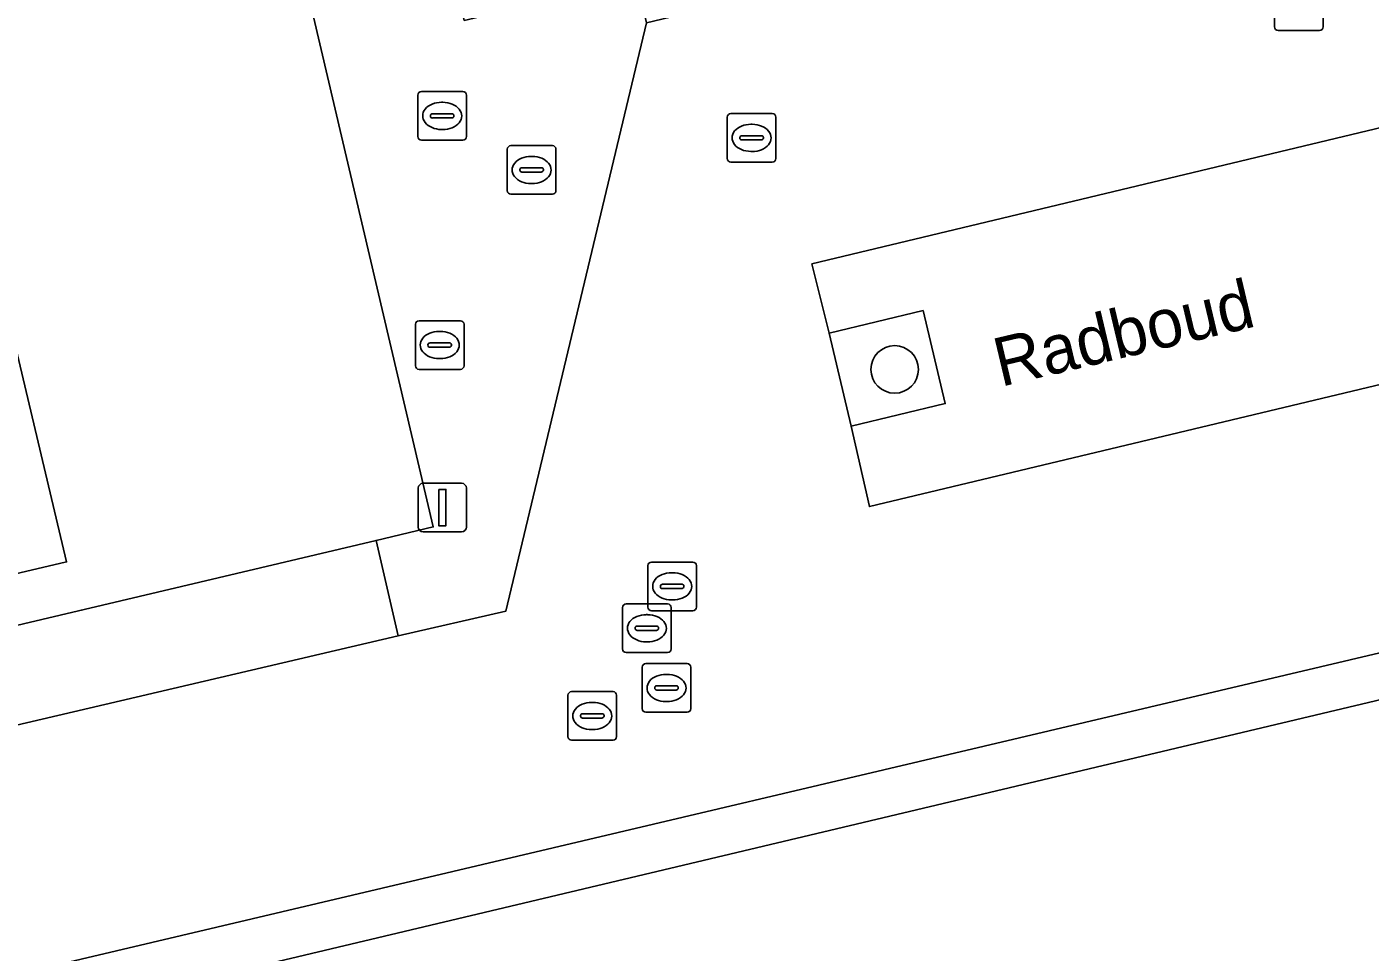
# Model space of a CAD drawing. Extents: x 157648 to 158502, y 379212 to 380938.
# Drawn here: x 158274.49 to 158302.12, y 380832.57 to 380851.6 of the extents above; entities that cross this region are included whole.
import ezdxf

# ---------------------------------------------------------------- set-up
doc = ezdxf.new("R2010")
doc.units = 0
for name, color, linetype in [('IMGEO_Boom', 7, 'Continuous'), ('IMGEO_Brandkraan', 7, 'Continuous'), ('IMGEO_Erf', 7, 'Continuous'), ('IMGEO_Groenvoorziening', 7, 'Continuous'), ('IMGEO_Kolk', 7, 'Continuous'), ('IMGEO_Lichtmast', 7, 'Continuous'), ('IMGEO_Openbare_ruimte_label', 7, 'Continuous'), ('IMGEO_Pand', 7, 'Continuous'), ('IMGEO_Parkeervlak_open', 7, 'Continuous'), ('IMGEO_Rijbaan_lokaal_open', 7, 'Continuous'), ('IMGEO_Rioolput', 7, 'Continuous'), ('IMGEO_Voetpad_open', 7, 'Continuous')]:
    doc.layers.add(name, color=color, linetype=linetype)

msp = doc.modelspace()

# ---------------------------------------------------------------- linework, layer by layer
at = {"layer": 'IMGEO_Boom'}
msp.add_circle((158292.339, 380844.556), 0.489, dxfattribs=at)
at = {"layer": 'IMGEO_Brandkraan'}
for p, q in [((158282.482, 380844.632), (158282.482, 380845.484)), ((158282.557, 380845.558), (158283.409, 380845.558)), ((158283.483, 380845.484), (158283.483, 380844.632)), ((158282.97, 380845.338), (158282.995, 380845.338)), ((158282.741, 380845.052), (158282.741, 380845.064)), ((158283.179, 380845.015), (158282.781, 380845.015)), ((158282.784, 380845.101), (158283.182, 380845.101)), ((158283.225, 380845.064), (158283.225, 380845.052)), ((158282.993, 380844.778), (158282.968, 380844.778)), ((158283.409, 380844.558), (158282.557, 380844.558))]:
    msp.add_line(p, q, dxfattribs=at)
for points in [[(158282.482, 380844.632), (158282.482, 380845.484)], [(158282.557, 380845.558), (158283.409, 380845.558)], [(158283.483, 380845.484), (158283.483, 380844.632)], [(158283.409, 380844.558), (158282.557, 380844.558)]]:
    msp.add_lwpolyline(points, dxfattribs=at)
for centre, radius, start, end in [((158282.559, 380845.482), 0.0765, 91.552, 178.448), ((158282.559, 380845.482), 0.0765, 91.552, 178.448), ((158283.407, 380845.482), 0.0765, 1.552, 88.448), ((158283.407, 380845.482), 0.0765, 1.552, 88.448), ((158282.781, 380845.061), 0.0403, 85.8775, 175.7526), ((158282.778, 380845.051), 0.0366, 178.938, 274.7102), ((158283.182, 380845.058), 0.043, 264.8664, 352.4533), ((158283.186, 380845.063), 0.0386, 1.7309, 96.639), ((158282.559, 380844.634), 0.0765, 181.552, 268.448), ((158282.559, 380844.634), 0.0765, 181.552, 268.448), ((158283.407, 380844.634), 0.0765, 271.552, 358.448), ((158283.407, 380844.634), 0.0765, 271.552, 358.448)]:
    msp.add_arc(centre, radius, start, end, dxfattribs=at)
for centre, major_axis, ratio, start_param, end_param in [((158282.969, 380845.058), (-0.387, 0.002), 0.722429, 4.712389, 7.853982), ((158282.994, 380845.058), (-0.39, 0.002), 0.717154, 1.570796, 4.712389)]:
    msp.add_ellipse(centre, major_axis=major_axis, ratio=ratio, start_param=start_param, end_param=end_param, dxfattribs=at)
at = {"layer": 'IMGEO_Erf'}
for points in [[(158269.541, 380838.173), (158281.675, 380841.04), (158282.851, 380841.317), (158277.477, 380864.209), (158274.546, 380863.519), (158268.406, 380889.479)], [(158273.799, 380846.941), (158275.308, 380840.596), (158269.304, 380839.186)], [(158323.379, 380831.566), (158321.058, 380841.488), (158320.897, 380842.175), (158312.07, 380840.074), (158256.672, 380826.915)]]:
    msp.add_lwpolyline(points, dxfattribs=at)
at = {"layer": 'IMGEO_Groenvoorziening'}
msp.add_lwpolyline([(158290.989, 380845.302), (158291.446, 380843.392), (158293.38, 380843.855), (158292.923, 380845.765)], close=True, dxfattribs=at)
at = {"layer": 'IMGEO_Kolk'}
for p, q in [((158300.15, 380851.604), (158300.15, 380852.456)), ((158301.151, 380852.456), (158301.151, 380851.604)), ((158301.077, 380851.53), (158300.225, 380851.53)), ((158288.895, 380848.894), (158288.895, 380849.746)), ((158288.97, 380849.82), (158289.822, 380849.82)), ((158289.896, 380849.746), (158289.896, 380848.894)), ((158289.154, 380849.314), (158289.154, 380849.326)), ((158289.197, 380849.363), (158289.595, 380849.363)), ((158289.383, 380849.6), (158289.408, 380849.6)), ((158289.638, 380849.326), (158289.638, 380849.314)), ((158289.592, 380849.277), (158289.194, 380849.277)), ((158289.822, 380848.82), (158288.97, 380848.82)), ((158289.406, 380849.04), (158289.381, 380849.04)), ((158287.146, 380837.577), (158287.146, 380838.429)), ((158287.221, 380838.503), (158288.073, 380838.503)), ((158287.634, 380838.283), (158287.659, 380838.283)), ((158288.147, 380838.429), (158288.147, 380837.577)), ((158287.405, 380837.997), (158287.405, 380838.009)), ((158287.448, 380838.046), (158287.846, 380838.046)), ((158287.889, 380838.009), (158287.889, 380837.997)), ((158287.843, 380837.96), (158287.445, 380837.96)), ((158288.073, 380837.503), (158287.221, 380837.503)), ((158287.657, 380837.723), (158287.632, 380837.723))]:
    msp.add_line(p, q, dxfattribs=at)
for points in [[(158300.15, 380851.604), (158300.15, 380852.456)], [(158301.151, 380852.456), (158301.151, 380851.604)], [(158301.077, 380851.53), (158300.225, 380851.53)], [(158288.895, 380848.894), (158288.895, 380849.746)], [(158288.97, 380849.82), (158289.822, 380849.82)], [(158289.896, 380849.746), (158289.896, 380848.894)], [(158289.822, 380848.82), (158288.97, 380848.82)], [(158287.146, 380837.577), (158287.146, 380838.429)], [(158287.221, 380838.503), (158288.073, 380838.503)], [(158288.147, 380838.429), (158288.147, 380837.577)], [(158288.073, 380837.503), (158287.221, 380837.503)]]:
    msp.add_lwpolyline(points, dxfattribs=at)
for centre, radius, start, end in [((158300.227, 380851.606), 0.0765, 181.552, 268.448), ((158300.227, 380851.606), 0.0765, 181.552, 268.448), ((158301.075, 380851.606), 0.0765, 271.552, 358.448), ((158301.075, 380851.606), 0.0765, 271.552, 358.448), ((158288.972, 380849.744), 0.0765, 91.552, 178.448), ((158288.972, 380849.744), 0.0765, 91.552, 178.448), ((158289.82, 380849.744), 0.0765, 1.552, 88.448), ((158289.82, 380849.744), 0.0765, 1.552, 88.448), ((158289.194, 380849.323), 0.0403, 85.8775, 175.7526), ((158289.599, 380849.325), 0.0386, 1.7309, 96.639), ((158289.191, 380849.313), 0.0366, 178.938, 274.7102), ((158289.595, 380849.32), 0.043, 264.8664, 352.4533), ((158288.972, 380848.896), 0.0765, 181.552, 268.448), ((158288.972, 380848.896), 0.0765, 181.552, 268.448), ((158289.82, 380848.896), 0.0765, 271.552, 358.448), ((158289.82, 380848.896), 0.0765, 271.552, 358.448), ((158287.223, 380838.427), 0.0765, 91.552, 178.448), ((158287.223, 380838.427), 0.0765, 91.552, 178.448), ((158288.071, 380838.427), 0.0765, 1.552, 88.448), ((158288.071, 380838.427), 0.0765, 1.552, 88.448), ((158287.445, 380838.006), 0.0403, 85.8775, 175.7526), ((158287.85, 380838.008), 0.0386, 1.7309, 96.639), ((158287.442, 380837.996), 0.0366, 178.938, 274.7102), ((158287.846, 380838.003), 0.043, 264.8664, 352.4533), ((158287.223, 380837.579), 0.0765, 181.552, 268.448), ((158287.223, 380837.579), 0.0765, 181.552, 268.448), ((158288.071, 380837.579), 0.0765, 271.552, 358.448), ((158288.071, 380837.579), 0.0765, 271.552, 358.448)]:
    msp.add_arc(centre, radius, start, end, dxfattribs=at)
for centre, major_axis, ratio, start_param, end_param in [((158289.382, 380849.32), (-0.387, 0.002), 0.722429, 4.712389, 7.853982), ((158289.407, 380849.32), (-0.39, 0.002), 0.717154, 1.570796, 4.712389), ((158287.633, 380838.003), (-0.387, 0.002), 0.722429, 4.712389, 7.853982), ((158287.658, 380838.003), (-0.39, 0.002), 0.717154, 1.570796, 4.712389)]:
    msp.add_ellipse(centre, major_axis=major_axis, ratio=ratio, start_param=start_param, end_param=end_param, dxfattribs=at)
at = {"layer": 'IMGEO_Lichtmast'}
for p, q in [((158282.641, 380842.214), (158283.431, 380842.214)), ((158283.431, 380842.214), (158282.641, 380842.214)), ((158282.541, 380841.314), (158282.541, 380842.114)), ((158282.541, 380842.114), (158282.541, 380841.314)), ((158283.531, 380842.114), (158283.531, 380841.314)), ((158283.531, 380841.314), (158283.531, 380842.114)), ((158283.431, 380841.214), (158282.641, 380841.214)), ((158282.641, 380841.214), (158283.431, 380841.214))]:
    msp.add_line(p, q, dxfattribs=at)
msp.add_lwpolyline([(158282.961, 380842.089), (158283.111, 380842.089), (158283.111, 380841.339), (158282.961, 380841.339), (158282.961, 380842.089)], dxfattribs=at)
for centre, start, end in [((158282.641, 380842.114), 90, 180), ((158282.641, 380842.114), 90, 180), ((158283.431, 380842.114), 0, 90), ((158283.431, 380842.114), 360, 90), ((158282.641, 380841.314), 180, 270), ((158282.641, 380841.314), 180, 270), ((158283.431, 380841.314), 270, 0), ((158283.431, 380841.314), 270, 0)]:
    msp.add_arc(centre, 0.1, start, end, dxfattribs=at)
at = {"layer": 'IMGEO_Pand'}
msp.add_lwpolyline([(158273.799, 380846.941), (158259.695, 380843.59), (158260.417, 380840.554), (158263.319, 380841.244), (158263.893, 380841.381), (158264.902, 380837.084), (158269.347, 380838.127), (158269.109, 380839.14), (158269.304, 380839.186), (158275.308, 380840.596)], close=True, dxfattribs=at)
at = {"layer": 'IMGEO_Parkeervlak_open'}
for points in [[(158316.319, 380847.596), (158315.94, 380849.113), (158314.005, 380848.644), (158313.483, 380850.797), (158315.418, 380851.267), (158315.104, 380852.601), (158290.638, 380846.728), (158290.989, 380845.302), (158292.923, 380845.765), (158293.38, 380843.855), (158291.446, 380843.392), (158291.818, 380841.736)], [(158264.466, 380834.939), (158282.13, 380839.078), (158281.675, 380841.04), (158269.541, 380838.173), (158269.347, 380838.127), (158264.902, 380837.084), (158264.34, 380836.951), (158264.02, 380836.875)]]:
    msp.add_lwpolyline(points, close=True, dxfattribs=at)
at = {"layer": 'IMGEO_Rijbaan_lokaal_open'}
for points in [[(158335.368, 380870.628), (158334.663, 380873.585), (158334.173, 380875.639), (158326.838, 380874.024), (158324.642, 380870.454), (158323.37, 380870.177), (158323.395, 380870.062), (158311.628, 380867.312), (158313.386, 380859.917), (158311.51, 380857.513), (158287.237, 380851.686), (158284.341, 380839.582), (158282.13, 380839.078), (158264.466, 380834.939), (158262.698, 380834.525), (158251.543, 380831.91), (158251.024, 380832.251), (158244.769, 380836.177)], [(158255.725, 380826.659), (158256.672, 380826.915), (158256.423, 380827.895), (158322.34, 380843.453), (158317.438, 380864.207), (158335.841, 380868.585), (158335.368, 380870.628)]]:
    msp.add_lwpolyline(points, dxfattribs=at)
msp.add_lwpolyline([(158315.104, 380852.601), (158315.418, 380851.267), (158315.94, 380849.113), (158316.319, 380847.596), (158291.818, 380841.736), (158291.446, 380843.392), (158290.989, 380845.302), (158290.638, 380846.728)], close=True, dxfattribs=at)
at = {"layer": 'IMGEO_Rioolput'}
for p, q in [((158282.532, 380849.346), (158282.532, 380850.198)), ((158282.607, 380850.272), (158283.459, 380850.272)), ((158283.533, 380850.198), (158283.533, 380849.346)), ((158283.02, 380850.052), (158283.045, 380850.052)), ((158282.791, 380849.766), (158282.791, 380849.778)), ((158283.229, 380849.729), (158282.831, 380849.729)), ((158282.834, 380849.815), (158283.232, 380849.815)), ((158283.275, 380849.778), (158283.275, 380849.766)), ((158283.043, 380849.492), (158283.018, 380849.492)), ((158283.459, 380849.272), (158282.607, 380849.272)), ((158284.372, 380848.234), (158284.372, 380849.086)), ((158284.447, 380849.16), (158285.299, 380849.16)), ((158285.373, 380849.086), (158285.373, 380848.234)), ((158284.86, 380848.94), (158284.885, 380848.94)), ((158284.631, 380848.654), (158284.631, 380848.666)), ((158285.069, 380848.617), (158284.671, 380848.617)), ((158284.674, 380848.703), (158285.072, 380848.703)), ((158285.115, 380848.666), (158285.115, 380848.654)), ((158284.883, 380848.38), (158284.858, 380848.38)), ((158285.299, 380848.16), (158284.447, 380848.16)), ((158287.262, 380839.667), (158287.262, 380840.519)), ((158287.337, 380840.593), (158288.189, 380840.593)), ((158288.263, 380840.519), (158288.263, 380839.667)), ((158287.75, 380840.373), (158287.775, 380840.373)), ((158287.521, 380840.087), (158287.521, 380840.099)), ((158287.959, 380840.05), (158287.561, 380840.05)), ((158287.564, 380840.136), (158287.962, 380840.136)), ((158288.005, 380840.099), (158288.005, 380840.087)), ((158286.817, 380839.731), (158287.669, 380839.731)), ((158287.773, 380839.813), (158287.748, 380839.813)), ((158286.742, 380838.805), (158286.742, 380839.657)), ((158287.23, 380839.511), (158287.255, 380839.511)), ((158288.189, 380839.593), (158287.337, 380839.593)), ((158287.743, 380839.657), (158287.743, 380838.805)), ((158287.001, 380839.225), (158287.001, 380839.237)), ((158287.439, 380839.188), (158287.041, 380839.188)), ((158287.044, 380839.274), (158287.442, 380839.274)), ((158287.485, 380839.237), (158287.485, 380839.225)), ((158287.253, 380838.951), (158287.228, 380838.951)), ((158287.669, 380838.731), (158286.817, 380838.731)), ((158285.619, 380837.001), (158285.619, 380837.853)), ((158285.694, 380837.927), (158286.546, 380837.927)), ((158286.62, 380837.853), (158286.62, 380837.001)), ((158285.921, 380837.47), (158286.319, 380837.47)), ((158286.107, 380837.707), (158286.132, 380837.707)), ((158285.878, 380837.421), (158285.878, 380837.433)), ((158286.316, 380837.384), (158285.918, 380837.384)), ((158286.362, 380837.433), (158286.362, 380837.421)), ((158286.546, 380836.927), (158285.694, 380836.927)), ((158286.13, 380837.147), (158286.105, 380837.147))]:
    msp.add_line(p, q, dxfattribs=at)
for points in [[(158282.532, 380849.346), (158282.532, 380850.198)], [(158282.607, 380850.272), (158283.459, 380850.272)], [(158283.533, 380850.198), (158283.533, 380849.346)], [(158283.459, 380849.272), (158282.607, 380849.272)], [(158284.372, 380848.234), (158284.372, 380849.086)], [(158284.447, 380849.16), (158285.299, 380849.16)], [(158285.373, 380849.086), (158285.373, 380848.234)], [(158285.299, 380848.16), (158284.447, 380848.16)], [(158287.262, 380839.667), (158287.262, 380840.519)], [(158287.337, 380840.593), (158288.189, 380840.593)], [(158288.263, 380840.519), (158288.263, 380839.667)], [(158286.817, 380839.731), (158287.669, 380839.731)], [(158286.742, 380838.805), (158286.742, 380839.657)], [(158288.189, 380839.593), (158287.337, 380839.593)], [(158287.743, 380839.657), (158287.743, 380838.805)], [(158287.669, 380838.731), (158286.817, 380838.731)], [(158285.619, 380837.001), (158285.619, 380837.853)], [(158285.694, 380837.927), (158286.546, 380837.927)], [(158286.62, 380837.853), (158286.62, 380837.001)], [(158286.546, 380836.927), (158285.694, 380836.927)]]:
    msp.add_lwpolyline(points, dxfattribs=at)
for centre, radius, start, end in [((158282.609, 380850.196), 0.0765, 91.552, 178.448), ((158282.609, 380850.196), 0.0765, 91.552, 178.448), ((158283.457, 380850.196), 0.0765, 1.552, 88.448), ((158283.457, 380850.196), 0.0765, 1.552, 88.448), ((158282.831, 380849.775), 0.0403, 85.8775, 175.7526), ((158282.828, 380849.765), 0.0366, 178.938, 274.7102), ((158283.232, 380849.772), 0.043, 264.8664, 352.4533), ((158283.236, 380849.777), 0.0386, 1.7309, 96.639), ((158282.609, 380849.348), 0.0765, 181.552, 268.448), ((158282.609, 380849.348), 0.0765, 181.552, 268.448), ((158283.457, 380849.348), 0.0765, 271.552, 358.448), ((158283.457, 380849.348), 0.0765, 271.552, 358.448), ((158284.449, 380849.084), 0.0765, 91.552, 178.448), ((158284.449, 380849.084), 0.0765, 91.552, 178.448), ((158285.297, 380849.084), 0.0765, 1.552, 88.448), ((158285.297, 380849.084), 0.0765, 1.552, 88.448), ((158284.671, 380848.663), 0.0403, 85.8775, 175.7526), ((158284.668, 380848.653), 0.0366, 178.938, 274.7102), ((158285.072, 380848.66), 0.043, 264.8664, 352.4533), ((158285.076, 380848.665), 0.0386, 1.7309, 96.639), ((158284.449, 380848.236), 0.0765, 181.552, 268.448), ((158284.449, 380848.236), 0.0765, 181.552, 268.448), ((158285.297, 380848.236), 0.0765, 271.552, 358.448), ((158285.297, 380848.236), 0.0765, 271.552, 358.448), ((158287.339, 380840.517), 0.0765, 91.552, 178.448), ((158287.339, 380840.517), 0.0765, 91.552, 178.448), ((158288.187, 380840.517), 0.0765, 1.552, 88.448), ((158288.187, 380840.517), 0.0765, 1.552, 88.448), ((158287.561, 380840.096), 0.0403, 85.8775, 175.7526), ((158287.558, 380840.086), 0.0366, 178.938, 274.7102), ((158287.962, 380840.093), 0.043, 264.8664, 352.4533), ((158287.966, 380840.098), 0.0386, 1.7309, 96.639), ((158286.819, 380839.655), 0.0765, 91.552, 178.448), ((158286.819, 380839.655), 0.0765, 91.552, 178.448), ((158287.339, 380839.669), 0.0765, 181.552, 268.448), ((158287.339, 380839.669), 0.0765, 181.552, 268.448), ((158287.667, 380839.655), 0.0765, 1.552, 88.448), ((158287.667, 380839.655), 0.0765, 1.552, 88.448), ((158288.187, 380839.669), 0.0765, 271.552, 358.448), ((158288.187, 380839.669), 0.0765, 271.552, 358.448), ((158287.041, 380839.234), 0.0403, 85.8775, 175.7526), ((158287.038, 380839.224), 0.0366, 178.938, 274.7102), ((158287.442, 380839.231), 0.043, 264.8664, 352.4533), ((158287.446, 380839.236), 0.0386, 1.7309, 96.639), ((158286.819, 380838.807), 0.0765, 181.552, 268.448), ((158286.819, 380838.807), 0.0765, 181.552, 268.448), ((158287.667, 380838.807), 0.0765, 271.552, 358.448), ((158287.667, 380838.807), 0.0765, 271.552, 358.448), ((158285.696, 380837.851), 0.0765, 91.552, 178.448), ((158285.696, 380837.851), 0.0765, 91.552, 178.448), ((158286.544, 380837.851), 0.0765, 1.552, 88.448), ((158286.544, 380837.851), 0.0765, 1.552, 88.448), ((158285.918, 380837.43), 0.0403, 85.8775, 175.7526), ((158286.323, 380837.432), 0.0386, 1.7309, 96.639), ((158285.915, 380837.42), 0.0366, 178.938, 274.7102), ((158286.319, 380837.427), 0.043, 264.8664, 352.4533), ((158285.696, 380837.003), 0.0765, 181.552, 268.448), ((158285.696, 380837.003), 0.0765, 181.552, 268.448), ((158286.544, 380837.003), 0.0765, 271.552, 358.448), ((158286.544, 380837.003), 0.0765, 271.552, 358.448)]:
    msp.add_arc(centre, radius, start, end, dxfattribs=at)
for centre, major_axis, ratio, start_param, end_param in [((158283.019, 380849.772), (-0.387, 0.002), 0.722429, 4.712389, 7.853982), ((158283.044, 380849.772), (-0.39, 0.002), 0.717154, 1.570796, 4.712389), ((158284.859, 380848.66), (-0.387, 0.002), 0.722429, 4.712389, 7.853982), ((158284.884, 380848.66), (-0.39, 0.002), 0.717154, 1.570796, 4.712389), ((158287.749, 380840.093), (-0.387, 0.002), 0.722429, 4.712389, 7.853982), ((158287.774, 380840.093), (-0.39, 0.002), 0.717154, 1.570796, 4.712389), ((158287.229, 380839.231), (-0.387, 0.002), 0.722429, 4.712389, 7.853982), ((158287.254, 380839.231), (-0.39, 0.002), 0.717154, 1.570796, 4.712389), ((158286.106, 380837.427), (-0.387, 0.002), 0.722429, 4.712389, 7.853982), ((158286.131, 380837.427), (-0.39, 0.002), 0.717154, 1.570796, 4.712389)]:
    msp.add_ellipse(centre, major_axis=major_axis, ratio=ratio, start_param=start_param, end_param=end_param, dxfattribs=at)
at = {"layer": 'IMGEO_Voetpad_open'}
msp.add_lwpolyline([(158272.901, 380890.549), (158268.406, 380889.479), (158274.546, 380863.519), (158277.477, 380864.209), (158282.851, 380841.317), (158281.675, 380841.04), (158282.13, 380839.078), (158284.341, 380839.582), (158287.237, 380851.686), (158287.022, 380852.583), (158284.011, 380851.861), (158283.487, 380851.735), (158280.865, 380862.903), (158278.992, 380870.719), (158276.061, 380869.995), (158271.67, 380888.542)], dxfattribs=at)
msp.add_lwpolyline([(158321.132, 380857.819), (158320.425, 380860.796), (158320.132, 380862.029), (158320.751, 380864.05), (158335.303, 380867.521), (158336.047, 380867.696), (158335.841, 380868.585), (158317.438, 380864.207), (158322.34, 380843.453), (158256.423, 380827.895), (158256.672, 380826.915), (158312.07, 380840.074), (158320.897, 380842.175), (158321.058, 380841.488), (158322.972, 380841.959), (158324.771, 380842.402), (158324.11, 380845.231), (158322.701, 380851.22)], close=True, dxfattribs=at)

# ---------------------------------------------------------------- texts
at = {"layer": 'IMGEO_Openbare_ruimte_label'}
msp.add_text('Radboud', height=1, rotation=13.3553, dxfattribs=at).set_placement((158294.518, 380844.195))

doc.saveas('drawing.dxf')
